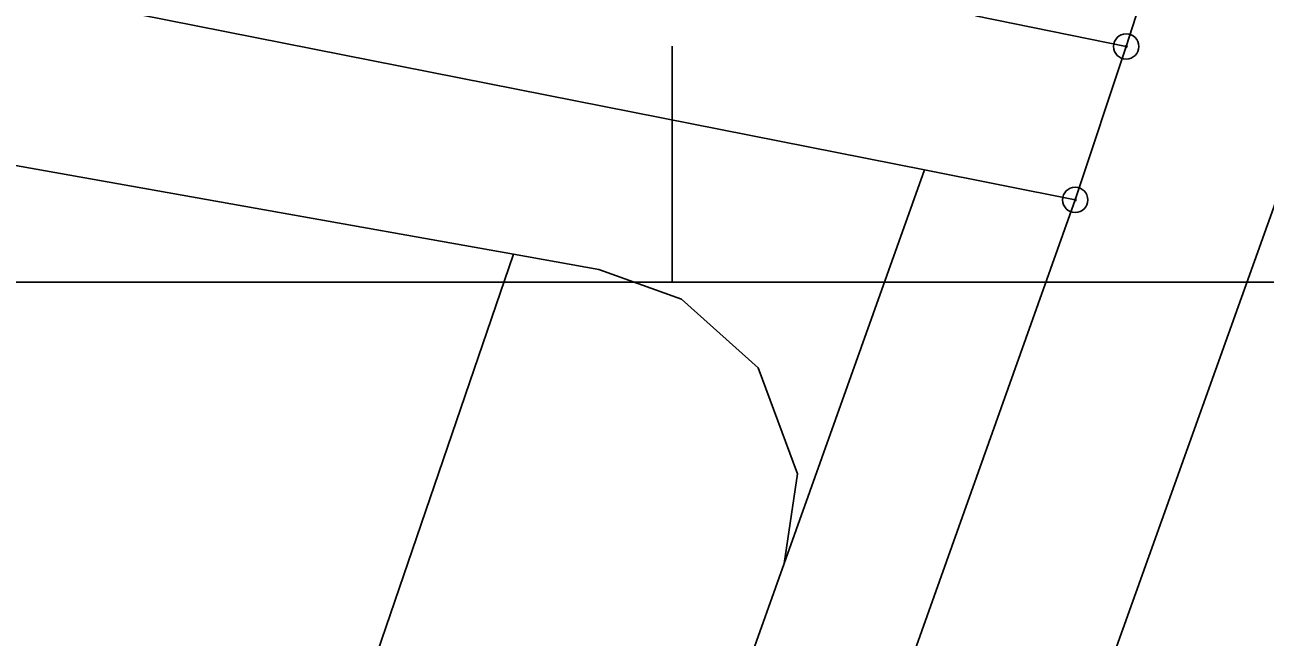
# Model space of a CAD drawing. Extents: x -566461 to -565198, y -1096301 to -1095707.
# Drawn here: x -565734.75 to -565685.86, y -1096164.74 to -1096140.58 of the extents above; entities that cross this region are included whole.
import ezdxf

# ---------------------------------------------------------------- set-up
doc = ezdxf.new("R2010")
doc.units = 0
for name, color, linetype in [('Vrstva 1', 7, 'Continuous'), ('Vrstva 24', 7, 'Continuous'), ('Vrstva 63', 7, 'Continuous')]:
    doc.layers.add(name, color=color, linetype=linetype)

msp = doc.modelspace()

# ---------------------------------------------------------------- linework, layer by layer
at = {"layer": 'Vrstva 1'}
for p, q in [((-565655.73, -1096030.58), (-565691.34, -1096141.44)), ((-565855.22, -1096115.35), (-565699.29, -1096146.31)), ((-565706.66, -1096206.91), (-565678.86, -1096129.12)), ((-565691.34, -1096141.44), (-565697.28, -1096140.23)), ((-565693.35, -1096147.49), (-565691.34, -1096141.44)), ((-565715.49, -1096149.63), (-565744.3, -1096144.49)), ((-565699.29, -1096146.31), (-565704.82, -1096161.83)), ((-565699.29, -1096146.31), (-565693.35, -1096147.49)), ((-565693.35, -1096147.49), (-565713.41, -1096203.88)), ((-565715.49, -1096149.63), (-565741.31, -1096225.16)), ((-565712.13, -1096150.23), (-565715.49, -1096149.63)), ((-565708.87, -1096151.41), (-565712.13, -1096150.23)), ((-565705.85, -1096154.11), (-565708.87, -1096151.41)), ((-565704.29, -1096158.29), (-565705.85, -1096154.11)), ((-565704.82, -1096161.83), (-565704.29, -1096158.29)), ((-565720.65, -1096206.33), (-565704.82, -1096161.83))]:
    msp.add_line(p, q, dxfattribs=at)
at = {"layer": 'Vrstva 24'}
for centre, radius in [((-565691.34, -1096141.44), 0.5), ((-565691.34, -1096141.44), 0.0327), ((-565693.35, -1096147.49), 0.5), ((-565693.35, -1096147.49), 0.0327)]:
    msp.add_circle(centre, radius, dxfattribs=at)
at = {"layer": 'Vrstva 63'}
for p, q in [((-565709.24, -1096150.73), (-565709.24, -1096141.43)), ((-565499.24, -1096150.73), (-565867.22, -1096150.73))]:
    msp.add_line(p, q, dxfattribs=at)

doc.saveas('drawing.dxf')
